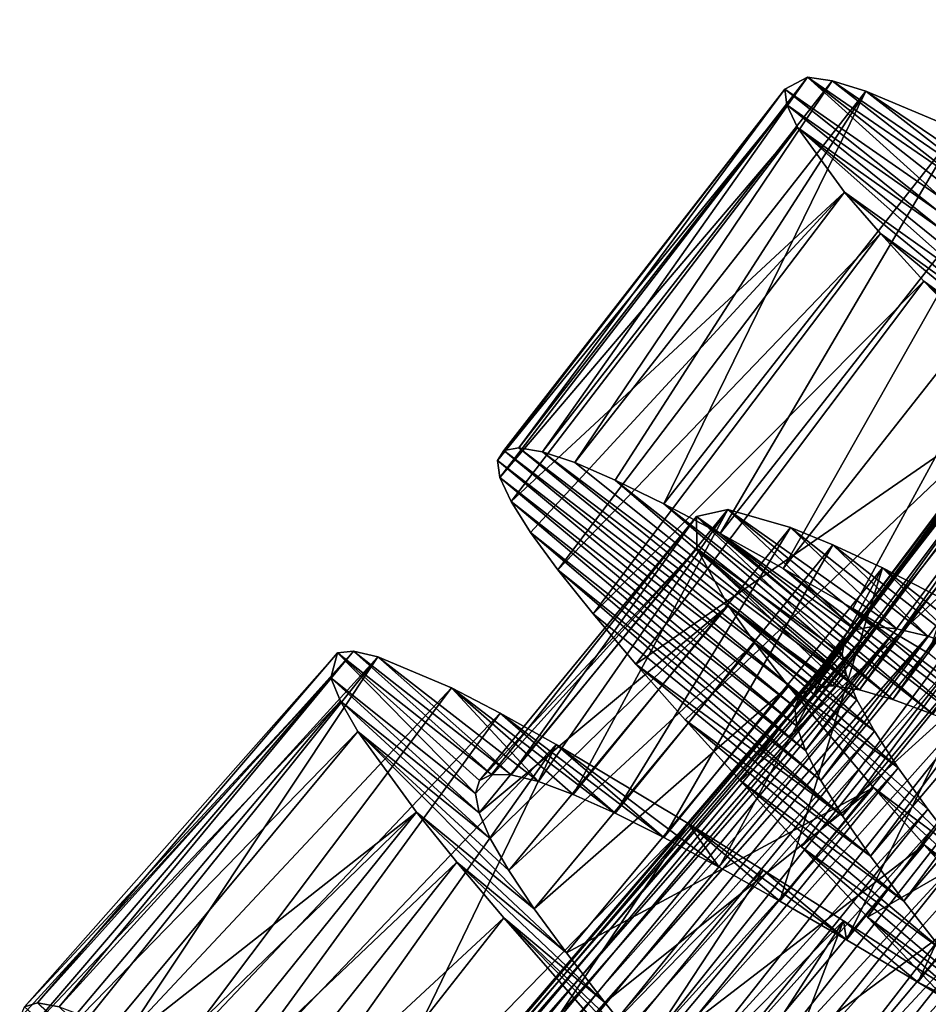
# Model space of a CAD drawing. Header units: millimetres. Extents: x -182 to 217, y -96 to 236.
# Tile 322 of 458: x 131 to 137, y -66 to -60. Entities that reach past the tile are written whole.
import ezdxf

# ---------------------------------------------------------------- set-up
doc = ezdxf.new("R2010")
doc.units = ezdxf.units.MM
doc.header["$LTSCALE"] = 52.148148
for name, color, linetype in [('960', 7, 'CONTINUOUS'), ('961', 7, 'CONTINUOUS'), ('962', 7, 'CONTINUOUS'), ('980', 7, 'CONTINUOUS'), ('981', 7, 'CONTINUOUS'), ('982', 7, 'CONTINUOUS')]:
    doc.layers.add(name, color=color, linetype=linetype)

msp = doc.modelspace()

# ---------------------------------------------------------------- linework, layer by layer
at = {"layer": '960', "color": 7, "linetype": 'CONTINUOUS', "true_color": 0xaaaaaa}
for points in [[(134.1653, -62.519, 6.9607), (134.0717, -62.5369, 6.2635), (136.0006, -64.0134, 6.5512), (134.1653, -62.519, 6.9607)], [(134.3136, -62.5444, 7.6519), (134.1653, -62.519, 6.9607), (136.1241, -64.0045, 7.0596), (134.3136, -62.5444, 7.6519)], [(136.1241, -64.0045, 7.0596), (134.1653, -62.519, 6.9607), (136.0006, -64.0134, 6.5512), (136.1241, -64.0045, 7.0596)], [(134.0717, -62.5369, 6.2635), (134.0329, -62.5987, 5.5655), (135.9222, -64.0578, 6.0388), (134.0717, -62.5369, 6.2635)], [(136.0006, -64.0134, 6.5512), (134.0717, -62.5369, 6.2635), (135.9222, -64.0578, 6.0388), (136.0006, -64.0134, 6.5512)], [(134.5146, -62.612, 8.3242), (134.3136, -62.5444, 7.6519), (136.2907, -64.0303, 7.5529), (134.5146, -62.612, 8.3242)], [(136.2907, -64.0303, 7.5529), (134.3136, -62.5444, 7.6519), (136.1241, -64.0045, 7.0596), (136.2907, -64.0303, 7.5529)], [(134.0329, -62.5987, 5.5655), (134.0484, -62.7049, 4.8684), (135.8886, -64.1383, 5.5261), (134.0329, -62.5987, 5.5655)], [(135.9222, -64.0578, 6.0388), (134.0329, -62.5987, 5.5655), (135.8886, -64.1383, 5.5261), (135.9222, -64.0578, 6.0388)], [(134.7668, -62.7204, 8.9709), (134.5146, -62.612, 8.3242), (136.2907, -64.0303, 7.5529), (134.7668, -62.7204, 8.9709)], [(134.0484, -62.7049, 4.8684), (134.1176, -62.8552, 4.1808), (135.8993, -64.2555, 5.0163), (134.0484, -62.7049, 4.8684)], [(135.8886, -64.1383, 5.5261), (134.0484, -62.7049, 4.8684), (135.8993, -64.2555, 5.0163), (135.8886, -64.1383, 5.5261)], [(135.0698, -62.8685, 9.5896), (134.7668, -62.7204, 8.9709), (136.4991, -64.0895, 8.025), (135.0698, -62.8685, 9.5896)], [(136.4991, -64.0895, 8.025), (134.7668, -62.7204, 8.9709), (136.2907, -64.0303, 7.5529), (136.4991, -64.0895, 8.025)], [(134.1176, -62.8552, 4.1808), (134.2386, -63.0476, 3.5146), (135.9534, -64.4079, 4.5198), (134.1176, -62.8552, 4.1808)], [(135.8993, -64.2555, 5.0163), (134.1176, -62.8552, 4.1808), (135.9534, -64.4079, 4.5198), (135.8993, -64.2555, 5.0163)], [(135.4215, -63.0541, 10.1747), (135.0698, -62.8685, 9.5896), (136.7493, -64.181, 8.4742), (135.4215, -63.0541, 10.1747)], [(136.7493, -64.181, 8.4742), (135.0698, -62.8685, 9.5896), (136.4991, -64.0895, 8.025), (136.7493, -64.181, 8.4742)], [(134.2386, -63.0476, 3.5146), (134.4097, -63.2811, 2.8754), (136.0492, -64.5944, 4.0436), (134.2386, -63.0476, 3.5146)], [(135.9534, -64.4079, 4.5198), (134.2386, -63.0476, 3.5146), (136.0492, -64.5944, 4.0436), (135.9534, -64.4079, 4.5198)], [(135.8159, -63.2731, 10.7153), (135.4215, -63.0541, 10.1747), (137.0382, -64.3023, 8.893), (135.8159, -63.2731, 10.7153)], [(137.0382, -64.3023, 8.893), (135.4215, -63.0541, 10.1747), (136.7493, -64.181, 8.4742), (137.0382, -64.3023, 8.893)], [(134.4097, -63.2811, 2.8754), (134.63, -63.5559, 2.2644), (136.1856, -64.8149, 3.5905), (134.4097, -63.2811, 2.8754)], [(136.0492, -64.5944, 4.0436), (134.4097, -63.2811, 2.8754), (136.1856, -64.8149, 3.5905), (136.0492, -64.5944, 4.0436)], [(136.2498, -63.5227, 11.2068), (135.8159, -63.2731, 10.7153), (137.361, -64.4503, 9.2738), (136.2498, -63.5227, 11.2068)], [(137.361, -64.4503, 9.2738), (135.8159, -63.2731, 10.7153), (137.0382, -64.3023, 8.893), (137.361, -64.4503, 9.2738)], [(134.63, -63.5559, 2.2644), (134.8963, -63.8695, 1.6892), (136.1856, -64.8149, 3.5905), (134.63, -63.5559, 2.2644)], [(136.7232, -63.8019, 11.6484), (136.2498, -63.5227, 11.2068), (137.7163, -64.6229, 9.6138), (136.7232, -63.8019, 11.6484)], [(137.7163, -64.6229, 9.6138), (136.2498, -63.5227, 11.2068), (137.361, -64.4503, 9.2738), (137.7163, -64.6229, 9.6138)], [(134.8963, -63.8695, 1.6892), (135.2034, -64.2172, 1.1597), (136.3599, -65.0673, 3.1666), (134.8963, -63.8695, 1.6892)], [(136.1856, -64.8149, 3.5905), (134.8963, -63.8695, 1.6892), (136.3599, -65.0673, 3.1666), (136.1856, -64.8149, 3.5905)], [(135.2034, -64.2172, 1.1597), (135.5487, -64.5972, 0.6797), (136.5679, -65.3478, 2.7797), (135.2034, -64.2172, 1.1597)], [(136.3599, -65.0673, 3.1666), (135.2034, -64.2172, 1.1597), (136.5679, -65.3478, 2.7797), (136.3599, -65.0673, 3.1666)], [(135.5487, -64.5972, 0.6797), (135.93, -65.0087, 0.2511), (136.807, -65.6546, 2.4338), (135.5487, -64.5972, 0.6797)], [(136.5679, -65.3478, 2.7797), (135.5487, -64.5972, 0.6797), (136.807, -65.6546, 2.4338), (136.5679, -65.3478, 2.7797)], [(135.93, -65.0087, 0.2511), (136.342, -65.447, -0.1206), (137.0747, -65.9867, 2.131), (135.93, -65.0087, 0.2511)], [(136.807, -65.6546, 2.4338), (135.93, -65.0087, 0.2511), (137.0747, -65.9867, 2.131), (136.807, -65.6546, 2.4338)], [(136.342, -65.447, -0.1206), (137.2316, -66.3814, -0.6725), (137.3653, -66.3386, 1.8769), (136.342, -65.447, -0.1206)], [(137.0747, -65.9867, 2.131), (136.342, -65.447, -0.1206), (137.3653, -66.3386, 1.8769), (137.0747, -65.9867, 2.131)], [(131.1645, -65.983, 6.791), (131.0826, -66.0066, 6.0926), (132.8591, -67.6216, 6.1152), (131.1645, -65.983, 6.791)], [(131.2984, -66.0063, 7.4847), (131.1645, -65.983, 6.791), (132.9466, -67.5879, 6.628), (131.2984, -66.0063, 7.4847)], [(132.9466, -67.5879, 6.628), (131.1645, -65.983, 6.791), (132.8591, -67.6216, 6.1152), (132.9466, -67.5879, 6.628)]]:
    msp.add_3dface(points, dxfattribs=at)
at = {"layer": '961', "color": 7, "linetype": 'CONTINUOUS', "true_color": 0xaaaaaa}
for points in [[(135.9664, -60.2065, 7.0412), (136.802, -60.9628, 5.9998), (135.8244, -60.281, 5.6529), (135.9664, -60.2065, 7.0412)], [(136.8736, -60.9198, 6.605), (136.802, -60.9628, 5.9998), (135.9664, -60.2065, 7.0412), (136.8736, -60.9198, 6.605)], [(136.9965, -60.9143, 7.2067), (136.8736, -60.9198, 6.605), (135.9664, -60.2065, 7.0412), (136.9965, -60.9143, 7.2067)], [(136.1214, -60.2305, 7.7282), (136.9965, -60.9143, 7.2067), (135.9664, -60.2065, 7.0412), (136.1214, -60.2305, 7.7282)], [(137.1693, -60.9454, 7.7946), (136.9965, -60.9143, 7.2067), (136.1214, -60.2305, 7.7282), (137.1693, -60.9454, 7.7946)], [(136.33, -60.2941, 8.3954), (137.1693, -60.9454, 7.7946), (136.1214, -60.2305, 7.7282), (136.33, -60.2941, 8.3954)], [(136.802, -60.9628, 5.9998), (136.7816, -61.0437, 5.3948), (135.8244, -60.281, 5.6529), (136.802, -60.9628, 5.9998)], [(135.8244, -60.281, 5.6529), (136.7816, -61.0437, 5.3948), (135.8369, -60.3807, 4.9588), (135.8244, -60.281, 5.6529)], [(137.39, -61.0118, 8.3599), (137.1693, -60.9454, 7.7946), (136.33, -60.2941, 8.3954), (137.39, -61.0118, 8.3599)], [(136.9035, -60.5349, 9.6498), (137.39, -61.0118, 8.3599), (136.33, -60.2941, 8.3954), (136.9035, -60.5349, 9.6498)], [(136.7816, -61.0437, 5.3948), (136.8116, -61.163, 4.7932), (135.8369, -60.3807, 4.9588), (136.7816, -61.0437, 5.3948)], [(135.8369, -60.3807, 4.9588), (136.8116, -61.163, 4.7932), (135.9046, -60.5221, 4.2718), (135.8369, -60.3807, 4.9588)], [(136.8912, -61.3194, 4.2057), (137.0184, -61.5114, 3.6407), (135.9046, -60.5221, 4.2718), (136.8912, -61.3194, 4.2057)], [(135.9046, -60.5221, 4.2718), (137.0184, -61.5114, 3.6407), (136.1984, -60.9239, 2.9634), (135.9046, -60.5221, 4.2718)], [(136.8116, -61.163, 4.7932), (136.8912, -61.3194, 4.2057), (135.9046, -60.5221, 4.2718), (136.8116, -61.163, 4.7932)], [(137.0184, -61.5114, 3.6407), (137.1921, -61.7393, 3.1002), (136.1984, -60.9239, 2.9634), (137.0184, -61.5114, 3.6407)], [(136.1984, -60.9239, 2.9634), (137.1921, -61.7393, 3.1002), (136.4216, -61.1832, 2.3503), (136.1984, -60.9239, 2.9634)], [(137.1921, -61.7393, 3.1002), (137.4103, -62.0017, 2.5891), (136.4216, -61.1832, 2.3503), (137.1921, -61.7393, 3.1002)], [(136.4216, -61.1832, 2.3503), (137.4103, -62.0017, 2.5891), (136.6926, -61.4797, 1.7713), (136.4216, -61.1832, 2.3503)], [(137.6683, -62.2948, 2.1168), (137.9625, -62.6158, 1.6889), (136.6926, -61.4797, 1.7713), (137.6683, -62.2948, 2.1168)], [(136.6926, -61.4797, 1.7713), (137.9625, -62.6158, 1.6889), (137.3584, -62.1682, 0.7516), (136.6926, -61.4797, 1.7713)], [(137.4103, -62.0017, 2.5891), (137.6683, -62.2948, 2.1168), (136.6926, -61.4797, 1.7713), (137.4103, -62.0017, 2.5891)], [(133.0345, -63.7994, 6.3471), (133.8956, -64.6754, 5.395), (132.9943, -63.9547, 4.9588), (133.0345, -63.7994, 6.3471)], [(133.1344, -63.7889, 7.0412), (133.9953, -64.5575, 6.6052), (133.0345, -63.7994, 6.3471), (133.1344, -63.7889, 7.0412)], [(133.9212, -64.5959, 6.0003), (133.8956, -64.6754, 5.395), (133.0345, -63.7994, 6.3471), (133.9212, -64.5959, 6.0003)], [(133.9953, -64.5575, 6.6052), (133.9212, -64.5959, 6.0003), (133.0345, -63.7994, 6.3471), (133.9953, -64.5575, 6.6052)], [(134.1183, -64.5597, 7.2067), (133.9953, -64.5575, 6.6052), (133.1344, -63.7889, 7.0412), (134.1183, -64.5597, 7.2067)], [(133.2875, -63.8226, 7.7282), (134.1183, -64.5597, 7.2067), (133.1344, -63.7889, 7.0412), (133.2875, -63.8226, 7.7282)], [(134.2887, -64.6015, 7.7943), (134.1183, -64.5597, 7.2067), (133.2875, -63.8226, 7.7282), (134.2887, -64.6015, 7.7943)], [(133.7457, -64.017, 9.0366), (134.2887, -64.6015, 7.7943), (133.2875, -63.8226, 7.7282), (133.7457, -64.017, 9.0366)], [(133.8956, -64.6754, 5.395), (133.9182, -64.7964, 4.7933), (132.9943, -63.9547, 4.9588), (133.8956, -64.6754, 5.395)], [(132.9943, -63.9547, 4.9588), (133.9182, -64.7964, 4.7933), (133.053, -64.1001, 4.2718), (132.9943, -63.9547, 4.9588)], [(134.5047, -64.6815, 8.3593), (134.2887, -64.6015, 7.7943), (133.7457, -64.017, 9.0366), (134.5047, -64.6815, 8.3593)], [(134.7661, -64.7988, 8.8998), (134.5047, -64.6815, 8.3593), (133.7457, -64.017, 9.0366), (134.7661, -64.7988, 8.8998)], [(134.0491, -64.1753, 9.6498), (134.7661, -64.7988, 8.8998), (133.7457, -64.017, 9.0366), (134.0491, -64.1753, 9.6498)], [(133.9182, -64.7964, 4.7933), (133.9879, -64.9575, 4.2054), (133.053, -64.1001, 4.2718), (133.9182, -64.7964, 4.7933)], [(133.053, -64.1001, 4.2718), (133.9879, -64.9575, 4.2054), (133.1625, -64.2887, 3.6046), (133.053, -64.1001, 4.2718)], [(135.0713, -64.9514, 9.4109), (134.7661, -64.7988, 8.8998), (134.0491, -64.1753, 9.6498), (135.0713, -64.9514, 9.4109)], [(134.3996, -64.3715, 10.2287), (135.0713, -64.9514, 9.4109), (134.0491, -64.1753, 9.6498), (134.3996, -64.3715, 10.2287)], [(134.1029, -65.1573, 3.6401), (134.2621, -65.3955, 3.0998), (133.1625, -64.2887, 3.6046), (134.1029, -65.1573, 3.6401)], [(133.1625, -64.2887, 3.6046), (134.2621, -65.3955, 3.0998), (133.5277, -64.7922, 2.3502), (133.1625, -64.2887, 3.6046)], [(133.9879, -64.9575, 4.2054), (134.1029, -65.1573, 3.6401), (133.1625, -64.2887, 3.6046), (133.9879, -64.9575, 4.2054)], [(135.4156, -65.1358, 9.8832), (135.0713, -64.9514, 9.4109), (134.3996, -64.3715, 10.2287), (135.4156, -65.1358, 9.8832)], [(135.2216, -64.8629, 11.2484), (135.4156, -65.1358, 9.8832), (134.3996, -64.3715, 10.2287), (135.2216, -64.8629, 11.2484)], [(134.2621, -65.3955, 3.0998), (134.4635, -65.671, 2.5888), (133.5277, -64.7922, 2.3502), (134.2621, -65.3955, 3.0998)], [(133.5277, -64.7922, 2.3502), (134.4635, -65.671, 2.5888), (133.7796, -65.1051, 1.7713), (133.5277, -64.7922, 2.3502)], [(135.7952, -65.349, 10.3111), (135.4156, -65.1358, 9.8832), (135.2216, -64.8629, 11.2484), (135.7952, -65.349, 10.3111)], [(136.2094, -65.5895, 10.693), (135.7952, -65.349, 10.3111), (135.2216, -64.8629, 11.2484), (136.2094, -65.5895, 10.693)], [(135.6902, -65.1542, 11.6838), (136.2094, -65.5895, 10.693), (135.2216, -64.8629, 11.2484), (135.6902, -65.1542, 11.6838)], [(134.4635, -65.671, 2.5888), (134.7025, -65.9794, 2.1169), (133.7796, -65.1051, 1.7713), (134.4635, -65.671, 2.5888)], [(133.7796, -65.1051, 1.7713), (134.7025, -65.9794, 2.1169), (134.0717, -65.4529, 1.2371), (133.7796, -65.1051, 1.7713)], [(136.192, -65.4712, 12.0638), (136.2094, -65.5895, 10.693), (135.6902, -65.1542, 11.6838), (136.192, -65.4712, 12.0638)], [(134.9758, -66.3179, 1.6893), (135.2819, -66.6864, 1.3072), (134.0717, -65.4529, 1.2371), (134.9758, -66.3179, 1.6893)], [(134.0717, -65.4529, 1.2371), (135.2819, -66.6864, 1.3072), (134.7664, -66.2472, 0.3162), (134.0717, -65.4529, 1.2371)], [(134.7025, -65.9794, 2.1169), (134.9758, -66.3179, 1.6893), (134.0717, -65.4529, 1.2371), (134.7025, -65.9794, 2.1169)], [(136.6544, -65.8537, 11.0247), (136.2094, -65.5895, 10.693), (136.192, -65.4712, 12.0638), (136.6544, -65.8537, 11.0247)], [(137.2663, -66.1604, 12.6354), (136.6544, -65.8537, 11.0247), (136.192, -65.4712, 12.0638), (137.2663, -66.1604, 12.6354)], [(137.1219, -66.1357, 11.2997), (136.6544, -65.8537, 11.0247), (137.2663, -66.1604, 12.6354), (137.1219, -66.1357, 11.2997)]]:
    msp.add_3dface(points, dxfattribs=at)
at = {"layer": '962', "color": 7, "linetype": 'CONTINUOUS', "true_color": 0xaaaaaa}
for points in [[(134.1653, -62.519, 6.9607), (134.3136, -62.5444, 7.6519), (135.9664, -60.2065, 7.0412), (134.1653, -62.519, 6.9607)], [(134.1653, -62.519, 6.9607), (135.9664, -60.2065, 7.0412), (135.8244, -60.281, 5.6529), (134.1653, -62.519, 6.9607)], [(134.3136, -62.5444, 7.6519), (136.1214, -60.2305, 7.7282), (135.9664, -60.2065, 7.0412), (134.3136, -62.5444, 7.6519)], [(134.3136, -62.5444, 7.6519), (134.5146, -62.612, 8.3242), (136.1214, -60.2305, 7.7282), (134.3136, -62.5444, 7.6519)], [(134.5146, -62.612, 8.3242), (136.33, -60.2941, 8.3954), (136.1214, -60.2305, 7.7282), (134.5146, -62.612, 8.3242)], [(134.0329, -62.5987, 5.5655), (134.0717, -62.5369, 6.2635), (135.8244, -60.281, 5.6529), (134.0329, -62.5987, 5.5655)], [(134.0329, -62.5987, 5.5655), (135.8244, -60.281, 5.6529), (135.8369, -60.3807, 4.9588), (134.0329, -62.5987, 5.5655)], [(134.0717, -62.5369, 6.2635), (134.1653, -62.519, 6.9607), (135.8244, -60.281, 5.6529), (134.0717, -62.5369, 6.2635)], [(134.5146, -62.612, 8.3242), (134.7668, -62.7204, 8.9709), (136.33, -60.2941, 8.3954), (134.5146, -62.612, 8.3242)], [(134.7668, -62.7204, 8.9709), (135.0698, -62.8685, 9.5896), (136.33, -60.2941, 8.3954), (134.7668, -62.7204, 8.9709)], [(135.0698, -62.8685, 9.5896), (136.9035, -60.5349, 9.6498), (136.33, -60.2941, 8.3954), (135.0698, -62.8685, 9.5896)], [(134.0484, -62.7049, 4.8684), (134.0329, -62.5987, 5.5655), (135.8369, -60.3807, 4.9588), (134.0484, -62.7049, 4.8684)], [(134.0484, -62.7049, 4.8684), (135.8369, -60.3807, 4.9588), (135.9046, -60.5221, 4.2718), (134.0484, -62.7049, 4.8684)], [(134.1176, -62.8552, 4.1808), (134.0484, -62.7049, 4.8684), (135.9046, -60.5221, 4.2718), (134.1176, -62.8552, 4.1808)], [(134.1176, -62.8552, 4.1808), (135.9046, -60.5221, 4.2718), (136.1984, -60.9239, 2.9634), (134.1176, -62.8552, 4.1808)], [(135.0698, -62.8685, 9.5896), (135.4215, -63.0541, 10.1747), (136.9035, -60.5349, 9.6498), (135.0698, -62.8685, 9.5896)], [(135.4215, -63.0541, 10.1747), (137.2655, -60.7089, 10.2287), (136.9035, -60.5349, 9.6498), (135.4215, -63.0541, 10.1747)], [(135.4215, -63.0541, 10.1747), (135.8159, -63.2731, 10.7153), (137.2655, -60.7089, 10.2287), (135.4215, -63.0541, 10.1747)], [(135.8159, -63.2731, 10.7153), (137.6708, -60.9141, 10.7629), (137.2655, -60.7089, 10.2287), (135.8159, -63.2731, 10.7153)], [(134.2386, -63.0476, 3.5146), (134.1176, -62.8552, 4.1808), (136.1984, -60.9239, 2.9634), (134.2386, -63.0476, 3.5146)], [(134.4097, -63.2811, 2.8754), (134.2386, -63.0476, 3.5146), (136.1984, -60.9239, 2.9634), (134.4097, -63.2811, 2.8754)], [(134.4097, -63.2811, 2.8754), (136.1984, -60.9239, 2.9634), (136.4216, -61.1832, 2.3503), (134.4097, -63.2811, 2.8754)], [(135.8159, -63.2731, 10.7153), (136.2498, -63.5227, 11.2068), (137.6708, -60.9141, 10.7629), (135.8159, -63.2731, 10.7153)], [(136.2498, -63.5227, 11.2068), (136.7232, -63.8019, 11.6484), (137.6708, -60.9141, 10.7629), (136.2498, -63.5227, 11.2068)], [(134.63, -63.5559, 2.2644), (134.4097, -63.2811, 2.8754), (136.4216, -61.1832, 2.3503), (134.63, -63.5559, 2.2644)], [(134.63, -63.5559, 2.2644), (136.4216, -61.1832, 2.3503), (136.6926, -61.4797, 1.7713), (134.63, -63.5559, 2.2644)], [(134.8963, -63.8695, 1.6892), (134.63, -63.5559, 2.2644), (136.6926, -61.4797, 1.7713), (134.8963, -63.8695, 1.6892)], [(134.8963, -63.8695, 1.6892), (136.6926, -61.4797, 1.7713), (137.3584, -62.1682, 0.7516), (134.8963, -63.8695, 1.6892)], [(135.2034, -64.2172, 1.1597), (134.8963, -63.8695, 1.6892), (137.3584, -62.1682, 0.7516), (135.2034, -64.2172, 1.1597)], [(135.5487, -64.5972, 0.6797), (135.2034, -64.2172, 1.1597), (137.3584, -62.1682, 0.7516), (135.5487, -64.5972, 0.6797)], [(135.5487, -64.5972, 0.6797), (137.3584, -62.1682, 0.7516), (137.7488, -62.558, 0.3162), (135.5487, -64.5972, 0.6797)], [(135.93, -65.0087, 0.2511), (135.5487, -64.5972, 0.6797), (137.7488, -62.558, 0.3162), (135.93, -65.0087, 0.2511)], [(135.93, -65.0087, 0.2511), (137.7488, -62.558, 0.3162), (138.1718, -62.9743, -0.0638), (135.93, -65.0087, 0.2511)], [(136.342, -65.447, -0.1206), (135.93, -65.0087, 0.2511), (138.1718, -62.9743, -0.0638), (136.342, -65.447, -0.1206)], [(136.342, -65.447, -0.1206), (138.1718, -62.9743, -0.0638), (139.0878, -63.8633, -0.6354), (136.342, -65.447, -0.1206)], [(131.0826, -66.0066, 6.0926), (131.1645, -65.983, 6.791), (133.0345, -63.7994, 6.3471), (131.0826, -66.0066, 6.0926)], [(131.0826, -66.0066, 6.0926), (133.0345, -63.7994, 6.3471), (132.9943, -63.9547, 4.9588), (131.0826, -66.0066, 6.0926)], [(131.1645, -65.983, 6.791), (131.2984, -66.0063, 7.4847), (133.1344, -63.7889, 7.0412), (131.1645, -65.983, 6.791)], [(131.1645, -65.983, 6.791), (133.1344, -63.7889, 7.0412), (133.0345, -63.7994, 6.3471), (131.1645, -65.983, 6.791)], [(131.2984, -66.0063, 7.4847), (133.2875, -63.8226, 7.7282), (133.1344, -63.7889, 7.0412), (131.2984, -66.0063, 7.4847)], [(131.2984, -66.0063, 7.4847), (131.4827, -66.0755, 8.1623), (133.2875, -63.8226, 7.7282), (131.2984, -66.0063, 7.4847)], [(131.4827, -66.0755, 8.1623), (131.7154, -66.1886, 8.8145), (133.2875, -63.8226, 7.7282), (131.4827, -66.0755, 8.1623)], [(131.7154, -66.1886, 8.8145), (133.7457, -64.017, 9.0366), (133.2875, -63.8226, 7.7282), (131.7154, -66.1886, 8.8145)], [(137.2316, -66.3814, -0.6725), (136.342, -65.447, -0.1206), (139.0878, -63.8633, -0.6354), (137.2316, -66.3814, -0.6725)], [(131.074, -66.1963, 4.6982), (131.0527, -66.0776, 5.394), (132.9943, -63.9547, 4.9588), (131.074, -66.1963, 4.6982)], [(131.0527, -66.0776, 5.394), (131.0826, -66.0066, 6.0926), (132.9943, -63.9547, 4.9588), (131.0527, -66.0776, 5.394)], [(131.074, -66.1963, 4.6982), (132.9943, -63.9547, 4.9588), (133.053, -64.1001, 4.2718), (131.074, -66.1963, 4.6982)], [(131.7154, -66.1886, 8.8145), (131.9966, -66.3447, 9.44), (133.7457, -64.017, 9.0366), (131.7154, -66.1886, 8.8145)], [(131.9966, -66.3447, 9.44), (134.0491, -64.1753, 9.6498), (133.7457, -64.017, 9.0366), (131.9966, -66.3447, 9.44)], [(131.1459, -66.3619, 4.015), (131.074, -66.1963, 4.6982), (133.053, -64.1001, 4.2718), (131.1459, -66.3619, 4.015)], [(131.1459, -66.3619, 4.015), (133.053, -64.1001, 4.2718), (133.1625, -64.2887, 3.6046), (131.1459, -66.3619, 4.015)], [(131.9966, -66.3447, 9.44), (132.3251, -66.5423, 10.0343), (134.0491, -64.1753, 9.6498), (131.9966, -66.3447, 9.44)], [(132.3251, -66.5423, 10.0343), (134.3996, -64.3715, 10.2287), (134.0491, -64.1753, 9.6498), (132.3251, -66.5423, 10.0343)], [(131.2664, -66.5722, 3.3556), (131.1459, -66.3619, 4.015), (133.1625, -64.2887, 3.6046), (131.2664, -66.5722, 3.3556)], [(131.2664, -66.5722, 3.3556), (133.1625, -64.2887, 3.6046), (133.5277, -64.7922, 2.3502), (131.2664, -66.5722, 3.3556)], [(132.3251, -66.5423, 10.0343), (132.6958, -66.7773, 10.5871), (134.3996, -64.3715, 10.2287), (132.3251, -66.5423, 10.0343)], [(132.6958, -66.7773, 10.5871), (133.1044, -67.0457, 11.0911), (134.3996, -64.3715, 10.2287), (132.6958, -66.7773, 10.5871)], [(133.1044, -67.0457, 11.0911), (135.2216, -64.8629, 11.2484), (134.3996, -64.3715, 10.2287), (133.1044, -67.0457, 11.0911)], [(131.4342, -66.8269, 2.7228), (131.2664, -66.5722, 3.3556), (133.5277, -64.7922, 2.3502), (131.4342, -66.8269, 2.7228)], [(131.648, -67.1257, 2.1192), (131.4342, -66.8269, 2.7228), (133.5277, -64.7922, 2.3502), (131.648, -67.1257, 2.1192)], [(131.648, -67.1257, 2.1192), (133.5277, -64.7922, 2.3502), (133.7796, -65.1051, 1.7713), (131.648, -67.1257, 2.1192)], [(133.1044, -67.0457, 11.0911), (133.5503, -67.3462, 11.545), (135.2216, -64.8629, 11.2484), (133.1044, -67.0457, 11.0911)], [(133.5503, -67.3462, 11.545), (135.6902, -65.1542, 11.6838), (135.2216, -64.8629, 11.2484), (133.5503, -67.3462, 11.545)], [(131.9042, -67.4648, 1.5545), (131.648, -67.1257, 2.1192), (133.7796, -65.1051, 1.7713), (131.9042, -67.4648, 1.5545)], [(131.9042, -67.4648, 1.5545), (133.7796, -65.1051, 1.7713), (134.0717, -65.4529, 1.2371), (131.9042, -67.4648, 1.5545)], [(133.5503, -67.3462, 11.545), (134.031, -67.6761, 11.9456), (135.6902, -65.1542, 11.6838), (133.5503, -67.3462, 11.545)], [(134.031, -67.6761, 11.9456), (136.192, -65.4712, 12.0638), (135.6902, -65.1542, 11.6838), (134.031, -67.6761, 11.9456)], [(132.1977, -67.8392, 1.0374), (131.9042, -67.4648, 1.5545), (134.0717, -65.4529, 1.2371), (132.1977, -67.8392, 1.0374)], [(132.1977, -67.8392, 1.0374), (134.0717, -65.4529, 1.2371), (134.7664, -66.2472, 0.3162), (132.1977, -67.8392, 1.0374)], [(134.031, -67.6761, 11.9456), (134.5386, -68.0287, 12.2856), (136.192, -65.4712, 12.0638), (134.031, -67.6761, 11.9456)], [(134.5386, -68.0287, 12.2856), (135.068, -68.3996, 12.5614), (136.192, -65.4712, 12.0638), (134.5386, -68.0287, 12.2856)], [(135.068, -68.3996, 12.5614), (137.2663, -66.1604, 12.6354), (136.192, -65.4712, 12.0638), (135.068, -68.3996, 12.5614)]]:
    msp.add_3dface(points, dxfattribs=at)
at = {"layer": '980', "color": 7, "linetype": 'CONTINUOUS', "true_color": 0xaaaaaa}
for points in [[(136.1241, -64.0045, 7.0596), (136.0006, -64.0134, 6.5512), (139.1291, -59.8606, 6.6359), (136.1241, -64.0045, 7.0596)], [(139.1291, -59.8606, 6.6359), (136.0006, -64.0134, 6.5512), (139.0464, -59.9045, 6.1272), (139.1291, -59.8606, 6.6359)], [(136.2907, -64.0303, 7.5529), (136.1241, -64.0045, 7.0596), (139.2585, -59.8485, 7.1396), (136.2907, -64.0303, 7.5529)], [(139.2585, -59.8485, 7.1396), (136.1241, -64.0045, 7.0596), (139.1291, -59.8606, 6.6359), (139.2585, -59.8485, 7.1396)], [(139.4324, -59.8676, 7.627), (136.2907, -64.0303, 7.5529), (139.2585, -59.8485, 7.1396), (139.4324, -59.8676, 7.627)], [(136.4991, -64.0895, 8.025), (136.2907, -64.0303, 7.5529), (139.4324, -59.8676, 7.627), (136.4991, -64.0895, 8.025)], [(139.6499, -59.9166, 8.0933), (136.4991, -64.0895, 8.025), (139.4324, -59.8676, 7.627), (139.6499, -59.9166, 8.0933)], [(136.0006, -64.0134, 6.5512), (135.9222, -64.0578, 6.0388), (139.0464, -59.9045, 6.1272), (136.0006, -64.0134, 6.5512)], [(139.0464, -59.9045, 6.1272), (135.9222, -64.0578, 6.0388), (139.0105, -59.9807, 5.6183), (139.0464, -59.9045, 6.1272)], [(136.7493, -64.181, 8.4742), (136.4991, -64.0895, 8.025), (139.6499, -59.9166, 8.0933), (136.7493, -64.181, 8.4742)], [(135.9222, -64.0578, 6.0388), (135.8886, -64.1383, 5.5261), (139.0105, -59.9807, 5.6183), (135.9222, -64.0578, 6.0388)], [(139.0105, -59.9807, 5.6183), (135.8886, -64.1383, 5.5261), (139.0206, -60.09, 5.1108), (139.0105, -59.9807, 5.6183)], [(135.8886, -64.1383, 5.5261), (135.8993, -64.2555, 5.0163), (139.0206, -60.09, 5.1108), (135.8886, -64.1383, 5.5261)], [(139.0206, -60.09, 5.1108), (135.8993, -64.2555, 5.0163), (139.0761, -60.2315, 4.6142), (139.0206, -60.09, 5.1108)], [(135.8993, -64.2555, 5.0163), (135.9534, -64.4079, 4.5198), (139.0761, -60.2315, 4.6142), (135.8993, -64.2555, 5.0163)], [(139.0761, -60.2315, 4.6142), (135.9534, -64.4079, 4.5198), (139.1753, -60.4036, 4.137), (139.0761, -60.2315, 4.6142)], [(135.9534, -64.4079, 4.5198), (136.0492, -64.5944, 4.0436), (139.1753, -60.4036, 4.137), (135.9534, -64.4079, 4.5198)], [(139.1753, -60.4036, 4.137), (136.0492, -64.5944, 4.0436), (139.3171, -60.6066, 3.6819), (139.1753, -60.4036, 4.137)], [(136.0492, -64.5944, 4.0436), (136.1856, -64.8149, 3.5905), (139.3171, -60.6066, 3.6819), (136.0492, -64.5944, 4.0436)], [(139.3171, -60.6066, 3.6819), (136.1856, -64.8149, 3.5905), (139.4991, -60.8392, 3.2538), (139.3171, -60.6066, 3.6819)], [(136.1856, -64.8149, 3.5905), (136.3599, -65.0673, 3.1666), (139.4991, -60.8392, 3.2538), (136.1856, -64.8149, 3.5905)], [(139.4991, -60.8392, 3.2538), (136.3599, -65.0673, 3.1666), (139.7173, -61.0978, 2.8609), (139.4991, -60.8392, 3.2538)], [(136.3599, -65.0673, 3.1666), (136.5679, -65.3478, 2.7797), (139.7173, -61.0978, 2.8609), (136.3599, -65.0673, 3.1666)], [(139.7173, -61.0978, 2.8609), (136.5679, -65.3478, 2.7797), (139.9683, -61.3806, 2.5078), (139.7173, -61.0978, 2.8609)], [(136.5679, -65.3478, 2.7797), (136.807, -65.6546, 2.4338), (139.9683, -61.3806, 2.5078), (136.5679, -65.3478, 2.7797)], [(133.0767, -67.5924, 7.1348), (132.9466, -67.5879, 6.628), (136.3719, -63.635, 6.8891), (133.0767, -67.5924, 7.1348)], [(136.3719, -63.635, 6.8891), (132.9466, -67.5879, 6.628), (136.2643, -63.6562, 6.3816), (136.3719, -63.635, 6.8891)], [(136.5233, -63.6481, 7.3857), (133.0767, -67.5924, 7.1348), (136.3719, -63.635, 6.8891), (136.5233, -63.6481, 7.3857)], [(132.9466, -67.5879, 6.628), (132.8591, -67.6216, 6.1152), (136.2643, -63.6562, 6.3816), (132.9466, -67.5879, 6.628)], [(136.2643, -63.6562, 6.3816), (132.8591, -67.6216, 6.1152), (136.2014, -63.7124, 5.8727), (136.2643, -63.6562, 6.3816)], [(133.2475, -67.6342, 7.6256), (133.0767, -67.5924, 7.1348), (136.5233, -63.6481, 7.3857), (133.2475, -67.6342, 7.6256)], [(136.7166, -63.6944, 7.8629), (133.2475, -67.6342, 7.6256), (136.5233, -63.6481, 7.3857), (136.7166, -63.6944, 7.8629)], [(133.4579, -67.7116, 8.0945), (133.2475, -67.6342, 7.6256), (136.7166, -63.6944, 7.8629), (133.4579, -67.7116, 8.0945)], [(136.9514, -63.7728, 8.318), (133.4579, -67.7116, 8.0945), (136.7166, -63.6944, 7.8629), (136.9514, -63.7728, 8.318)], [(132.8591, -67.6216, 6.1152), (132.8142, -67.6942, 5.6017), (136.2014, -63.7124, 5.8727), (132.8591, -67.6216, 6.1152)], [(136.2014, -63.7124, 5.8727), (132.8142, -67.6942, 5.6017), (136.1827, -63.8041, 5.364), (136.2014, -63.7124, 5.8727)], [(132.8142, -67.6942, 5.6017), (132.8114, -67.806, 5.0911), (136.1827, -63.8041, 5.364), (132.8142, -67.6942, 5.6017)], [(136.1827, -63.8041, 5.364), (132.8114, -67.806, 5.0911), (136.2079, -63.9315, 4.8603), (136.1827, -63.8041, 5.364)], [(133.7077, -67.8236, 8.5395), (133.4579, -67.7116, 8.0945), (136.9514, -63.7728, 8.318), (133.7077, -67.8236, 8.5395)], [(137.226, -63.8814, 8.7461), (133.7077, -67.8236, 8.5395), (136.9514, -63.7728, 8.318), (137.226, -63.8814, 8.7461)], [(133.9934, -67.9672, 8.953), (133.7077, -67.8236, 8.5395), (137.226, -63.8814, 8.7461), (133.9934, -67.9672, 8.953)], [(137.5359, -64.0173, 9.139), (133.9934, -67.9672, 8.953), (137.226, -63.8814, 8.7461), (137.5359, -64.0173, 9.139)], [(132.8114, -67.806, 5.0911), (132.8499, -67.9561, 4.5918), (136.2079, -63.9315, 4.8603), (132.8114, -67.806, 5.0911)], [(136.2079, -63.9315, 4.8603), (132.8499, -67.9561, 4.5918), (136.2755, -64.0929, 4.3729), (136.2079, -63.9315, 4.8603)], [(134.3104, -68.1388, 9.3271), (133.9934, -67.9672, 8.953), (137.5359, -64.0173, 9.139), (134.3104, -68.1388, 9.3271)], [(137.8782, -64.1779, 9.4921), (134.3104, -68.1388, 9.3271), (137.5359, -64.0173, 9.139), (137.8782, -64.1779, 9.4921)], [(132.8499, -67.9561, 4.5918), (132.9281, -68.1428, 4.1125), (136.2755, -64.0929, 4.3729), (132.8499, -67.9561, 4.5918)], [(136.2755, -64.0929, 4.3729), (132.9281, -68.1428, 4.1125), (136.3842, -64.2877, 3.9065), (136.2755, -64.0929, 4.3729)], [(134.6583, -68.3369, 9.6604), (134.3104, -68.1388, 9.3271), (137.8782, -64.1779, 9.4921), (134.6583, -68.3369, 9.6604)], [(138.2516, -64.3612, 9.8033), (134.6583, -68.3369, 9.6604), (137.8782, -64.1779, 9.4921), (138.2516, -64.3612, 9.8033)], [(132.9281, -68.1428, 4.1125), (133.0448, -68.3658, 3.6562), (136.3842, -64.2877, 3.9065), (132.9281, -68.1428, 4.1125)], [(136.3842, -64.2877, 3.9065), (133.0448, -68.3658, 3.6562), (136.5326, -64.5156, 3.4638), (136.3842, -64.2877, 3.9065)], [(135.0344, -68.5585, 9.9496), (134.6583, -68.3369, 9.6604), (138.2516, -64.3612, 9.8033), (135.0344, -68.5585, 9.9496)], [(138.651, -64.5637, 10.0678), (135.0344, -68.5585, 9.9496), (138.2516, -64.3612, 9.8033), (138.651, -64.5637, 10.0678)], [(133.0448, -68.3658, 3.6562), (133.1979, -68.6239, 3.2272), (136.5326, -64.5156, 3.4638), (133.0448, -68.3658, 3.6562)], [(136.5326, -64.5156, 3.4638), (133.1979, -68.6239, 3.2272), (136.7174, -64.7736, 3.0525), (136.5326, -64.5156, 3.4638)], [(135.4315, -68.7981, 10.1883), (135.0344, -68.5585, 9.9496), (138.651, -64.5637, 10.0678), (135.4315, -68.7981, 10.1883)], [(139.0697, -64.7805, 10.2807), (135.4315, -68.7981, 10.1883), (138.651, -64.5637, 10.0678), (139.0697, -64.7805, 10.2807)], [(133.1979, -68.6239, 3.2272), (133.3832, -68.912, 2.8352), (136.7174, -64.7736, 3.0525), (133.1979, -68.6239, 3.2272)], [(136.7174, -64.7736, 3.0525), (133.3832, -68.912, 2.8352), (136.9349, -65.0585, 2.6792), (136.7174, -64.7736, 3.0525)], [(135.8462, -69.0522, 10.3741), (135.4315, -68.7981, 10.1883), (139.0697, -64.7805, 10.2807), (135.8462, -69.0522, 10.3741)], [(139.5059, -65.0094, 10.4407), (135.8462, -69.0522, 10.3741), (139.0697, -64.7805, 10.2807), (139.5059, -65.0094, 10.4407)], [(136.2767, -69.3186, 10.5057), (135.8462, -69.0522, 10.3741), (139.5059, -65.0094, 10.4407), (136.2767, -69.3186, 10.5057)], [(139.9564, -65.2476, 10.5466), (136.2767, -69.3186, 10.5057), (139.5059, -65.0094, 10.4407), (139.9564, -65.2476, 10.5466)], [(133.3832, -68.912, 2.8352), (133.5979, -69.2283, 2.4837), (136.9349, -65.0585, 2.6792), (133.3832, -68.912, 2.8352)], [(136.9349, -65.0585, 2.6792), (133.5979, -69.2283, 2.4837), (137.1828, -65.3693, 2.3466), (136.9349, -65.0585, 2.6792)], [(136.7166, -69.5917, 10.5811), (136.2767, -69.3186, 10.5057), (139.9564, -65.2476, 10.5466), (136.7166, -69.5917, 10.5811)], [(140.4123, -65.489, 10.5961), (136.7166, -69.5917, 10.5811), (139.9564, -65.2476, 10.5466), (140.4123, -65.489, 10.5961)], [(133.5979, -69.2283, 2.4837), (133.8405, -69.5725, 2.1741), (137.1828, -65.3693, 2.3466), (133.5979, -69.2283, 2.4837)], [(137.1828, -65.3693, 2.3466), (133.8405, -69.5725, 2.1741), (137.4578, -65.7036, 2.0582), (137.1828, -65.3693, 2.3466)], [(137.1591, -69.8662, 10.5989), (136.7166, -69.5917, 10.5811), (140.4123, -65.489, 10.5961), (137.1591, -69.8662, 10.5989)], [(133.8405, -69.5725, 2.1741), (134.1056, -69.9391, 1.9123), (137.4578, -65.7036, 2.0582), (133.8405, -69.5725, 2.1741)], [(137.4578, -65.7036, 2.0582), (134.1056, -69.9391, 1.9123), (137.7539, -66.0561, 1.8191), (137.4578, -65.7036, 2.0582)]]:
    msp.add_3dface(points, dxfattribs=at)
at = {"layer": '981', "color": 7, "linetype": 'CONTINUOUS', "true_color": 0xaaaaaa}
for points in [[(135.4706, -62.9051, 7.2067), (136.2643, -63.6562, 6.3816), (135.2746, -62.9471, 6.0003), (135.4706, -62.9051, 7.2067)], [(136.2643, -63.6562, 6.3816), (136.2014, -63.7124, 5.8727), (135.2746, -62.9471, 6.0003), (136.2643, -63.6562, 6.3816)], [(136.2014, -63.7124, 5.8727), (136.1827, -63.8041, 5.364), (135.2746, -62.9471, 6.0003), (136.2014, -63.7124, 5.8727)], [(135.2746, -62.9471, 6.0003), (136.1827, -63.8041, 5.364), (135.2774, -63.1475, 4.7933), (135.2746, -62.9471, 6.0003)], [(136.5233, -63.6481, 7.3857), (136.3719, -63.635, 6.8891), (135.4706, -62.9051, 7.2067), (136.5233, -63.6481, 7.3857)], [(135.8603, -63.0159, 8.3593), (136.5233, -63.6481, 7.3857), (135.4706, -62.9051, 7.2067), (135.8603, -63.0159, 8.3593)], [(136.3719, -63.635, 6.8891), (136.2643, -63.6562, 6.3816), (135.4706, -62.9051, 7.2067), (136.3719, -63.635, 6.8891)], [(136.7166, -63.6944, 7.8629), (136.5233, -63.6481, 7.3857), (135.8603, -63.0159, 8.3593), (136.7166, -63.6944, 7.8629)], [(136.125, -63.1255, 8.8998), (136.7166, -63.6944, 7.8629), (135.8603, -63.0159, 8.3593), (136.125, -63.1255, 8.8998)], [(136.1827, -63.8041, 5.364), (136.2079, -63.9315, 4.8603), (135.2774, -63.1475, 4.7933), (136.1827, -63.8041, 5.364)], [(136.2079, -63.9315, 4.8603), (136.2755, -64.0929, 4.3729), (135.2774, -63.1475, 4.7933), (136.2079, -63.9315, 4.8603)], [(135.2774, -63.1475, 4.7933), (136.2755, -64.0929, 4.3729), (135.4724, -63.503, 3.6401), (135.2774, -63.1475, 4.7933)], [(136.9514, -63.7728, 8.318), (136.7166, -63.6944, 7.8629), (136.125, -63.1255, 8.8998), (136.9514, -63.7728, 8.318)], [(136.4345, -63.2693, 9.4109), (136.9514, -63.7728, 8.318), (136.125, -63.1255, 8.8998), (136.4345, -63.2693, 9.4109)], [(137.226, -63.8814, 8.7461), (136.9514, -63.7728, 8.318), (136.4345, -63.2693, 9.4109), (137.226, -63.8814, 8.7461)], [(137.1695, -63.646, 10.3111), (137.226, -63.8814, 8.7461), (136.4345, -63.2693, 9.4109), (137.1695, -63.646, 10.3111)], [(136.2755, -64.0929, 4.3729), (136.3842, -64.2877, 3.9065), (135.4724, -63.503, 3.6401), (136.2755, -64.0929, 4.3729)], [(135.4724, -63.503, 3.6401), (136.3842, -64.2877, 3.9065), (135.6383, -63.7365, 3.0998), (135.4724, -63.503, 3.6401)], [(136.3842, -64.2877, 3.9065), (136.5326, -64.5156, 3.4638), (135.6383, -63.7365, 3.0998), (136.3842, -64.2877, 3.9065)], [(135.6383, -63.7365, 3.0998), (136.5326, -64.5156, 3.4638), (135.8475, -64.0061, 2.5888), (135.6383, -63.7365, 3.0998)], [(136.5326, -64.5156, 3.4638), (136.7174, -64.7736, 3.0525), (135.8475, -64.0061, 2.5888), (136.5326, -64.5156, 3.4638)], [(136.7174, -64.7736, 3.0525), (136.9349, -65.0585, 2.6792), (135.8475, -64.0061, 2.5888), (136.7174, -64.7736, 3.0525)], [(135.8475, -64.0061, 2.5888), (136.9349, -65.0585, 2.6792), (136.3782, -64.638, 1.6893), (135.8475, -64.0061, 2.5888)], [(136.9349, -65.0585, 2.6792), (137.1828, -65.3693, 2.3466), (136.3782, -64.638, 1.6893), (136.9349, -65.0585, 2.6792)], [(136.3782, -64.638, 1.6893), (137.1828, -65.3693, 2.3466), (136.6949, -64.9975, 1.3072), (136.3782, -64.638, 1.6893)], [(137.1828, -65.3693, 2.3466), (137.4578, -65.7036, 2.0582), (136.6949, -64.9975, 1.3072), (137.1828, -65.3693, 2.3466)], [(136.6949, -64.9975, 1.3072), (137.4578, -65.7036, 2.0582), (137.0407, -65.3824, 0.9755), (136.6949, -64.9975, 1.3072)]]:
    msp.add_3dface(points, dxfattribs=at)
at = {"layer": '982', "color": 7, "linetype": 'CONTINUOUS', "true_color": 0xaaaaaa}
for points in [[(133.9212, -64.5959, 6.0003), (133.9953, -64.5575, 6.6052), (135.2746, -62.9471, 6.0003), (133.9212, -64.5959, 6.0003)], [(133.9212, -64.5959, 6.0003), (135.2746, -62.9471, 6.0003), (135.2774, -63.1475, 4.7933), (133.9212, -64.5959, 6.0003)], [(133.9953, -64.5575, 6.6052), (134.1183, -64.5597, 7.2067), (135.2746, -62.9471, 6.0003), (133.9953, -64.5575, 6.6052)], [(134.1183, -64.5597, 7.2067), (134.2887, -64.6015, 7.7943), (135.4706, -62.9051, 7.2067), (134.1183, -64.5597, 7.2067)], [(134.1183, -64.5597, 7.2067), (135.4706, -62.9051, 7.2067), (135.2746, -62.9471, 6.0003), (134.1183, -64.5597, 7.2067)], [(134.2887, -64.6015, 7.7943), (134.5047, -64.6815, 8.3593), (135.4706, -62.9051, 7.2067), (134.2887, -64.6015, 7.7943)], [(134.5047, -64.6815, 8.3593), (135.8603, -63.0159, 8.3593), (135.4706, -62.9051, 7.2067), (134.5047, -64.6815, 8.3593)], [(134.5047, -64.6815, 8.3593), (134.7661, -64.7988, 8.8998), (135.8603, -63.0159, 8.3593), (134.5047, -64.6815, 8.3593)], [(134.7661, -64.7988, 8.8998), (136.125, -63.1255, 8.8998), (135.8603, -63.0159, 8.3593), (134.7661, -64.7988, 8.8998)], [(133.9182, -64.7964, 4.7933), (133.8956, -64.6754, 5.395), (135.2774, -63.1475, 4.7933), (133.9182, -64.7964, 4.7933)], [(133.8956, -64.6754, 5.395), (133.9212, -64.5959, 6.0003), (135.2774, -63.1475, 4.7933), (133.8956, -64.6754, 5.395)], [(133.9182, -64.7964, 4.7933), (135.2774, -63.1475, 4.7933), (135.4724, -63.503, 3.6401), (133.9182, -64.7964, 4.7933)], [(134.7661, -64.7988, 8.8998), (135.0713, -64.9514, 9.4109), (136.125, -63.1255, 8.8998), (134.7661, -64.7988, 8.8998)], [(135.0713, -64.9514, 9.4109), (136.4345, -63.2693, 9.4109), (136.125, -63.1255, 8.8998), (135.0713, -64.9514, 9.4109)], [(135.0713, -64.9514, 9.4109), (135.4156, -65.1358, 9.8832), (136.4345, -63.2693, 9.4109), (135.0713, -64.9514, 9.4109)], [(135.4156, -65.1358, 9.8832), (135.7952, -65.349, 10.3111), (136.4345, -63.2693, 9.4109), (135.4156, -65.1358, 9.8832)], [(135.7952, -65.349, 10.3111), (137.1695, -63.646, 10.3111), (136.4345, -63.2693, 9.4109), (135.7952, -65.349, 10.3111)], [(133.9879, -64.9575, 4.2054), (133.9182, -64.7964, 4.7933), (135.4724, -63.503, 3.6401), (133.9879, -64.9575, 4.2054)], [(134.1029, -65.1573, 3.6401), (133.9879, -64.9575, 4.2054), (135.4724, -63.503, 3.6401), (134.1029, -65.1573, 3.6401)], [(134.1029, -65.1573, 3.6401), (135.4724, -63.503, 3.6401), (135.6383, -63.7365, 3.0998), (134.1029, -65.1573, 3.6401)], [(135.7952, -65.349, 10.3111), (136.2094, -65.5895, 10.693), (137.1695, -63.646, 10.3111), (135.7952, -65.349, 10.3111)], [(136.2094, -65.5895, 10.693), (137.5904, -63.8744, 10.693), (137.1695, -63.646, 10.3111), (136.2094, -65.5895, 10.693)], [(134.2621, -65.3955, 3.0998), (134.1029, -65.1573, 3.6401), (135.6383, -63.7365, 3.0998), (134.2621, -65.3955, 3.0998)], [(134.2621, -65.3955, 3.0998), (135.6383, -63.7365, 3.0998), (135.8475, -64.0061, 2.5888), (134.2621, -65.3955, 3.0998)], [(136.2094, -65.5895, 10.693), (136.6544, -65.8537, 11.0247), (137.5904, -63.8744, 10.693), (136.2094, -65.5895, 10.693)], [(136.6544, -65.8537, 11.0247), (138.0428, -64.1257, 11.0247), (137.5904, -63.8744, 10.693), (136.6544, -65.8537, 11.0247)], [(134.4635, -65.671, 2.5888), (134.2621, -65.3955, 3.0998), (135.8475, -64.0061, 2.5888), (134.4635, -65.671, 2.5888)], [(134.4635, -65.671, 2.5888), (135.8475, -64.0061, 2.5888), (136.3782, -64.638, 1.6893), (134.4635, -65.671, 2.5888)], [(136.6544, -65.8537, 11.0247), (137.1219, -66.1357, 11.2997), (138.0428, -64.1257, 11.0247), (136.6544, -65.8537, 11.0247)], [(134.7025, -65.9794, 2.1169), (134.4635, -65.671, 2.5888), (136.3782, -64.638, 1.6893), (134.7025, -65.9794, 2.1169)], [(134.9758, -66.3179, 1.6893), (134.7025, -65.9794, 2.1169), (136.3782, -64.638, 1.6893), (134.9758, -66.3179, 1.6893)], [(134.9758, -66.3179, 1.6893), (136.3782, -64.638, 1.6893), (136.6949, -64.9975, 1.3072), (134.9758, -66.3179, 1.6893)], [(135.2819, -66.6864, 1.3072), (134.9758, -66.3179, 1.6893), (136.6949, -64.9975, 1.3072), (135.2819, -66.6864, 1.3072)], [(135.2819, -66.6864, 1.3072), (136.6949, -64.9975, 1.3072), (137.0407, -65.3824, 0.9755), (135.2819, -66.6864, 1.3072)], [(135.6166, -67.081, 0.9755), (135.2819, -66.6864, 1.3072), (137.0407, -65.3824, 0.9755), (135.6166, -67.081, 0.9755)], [(135.6166, -67.081, 0.9755), (137.0407, -65.3824, 0.9755), (137.7956, -66.2069, 0.4835), (135.6166, -67.081, 0.9755)]]:
    msp.add_3dface(points, dxfattribs=at)

doc.saveas('drawing.dxf')
